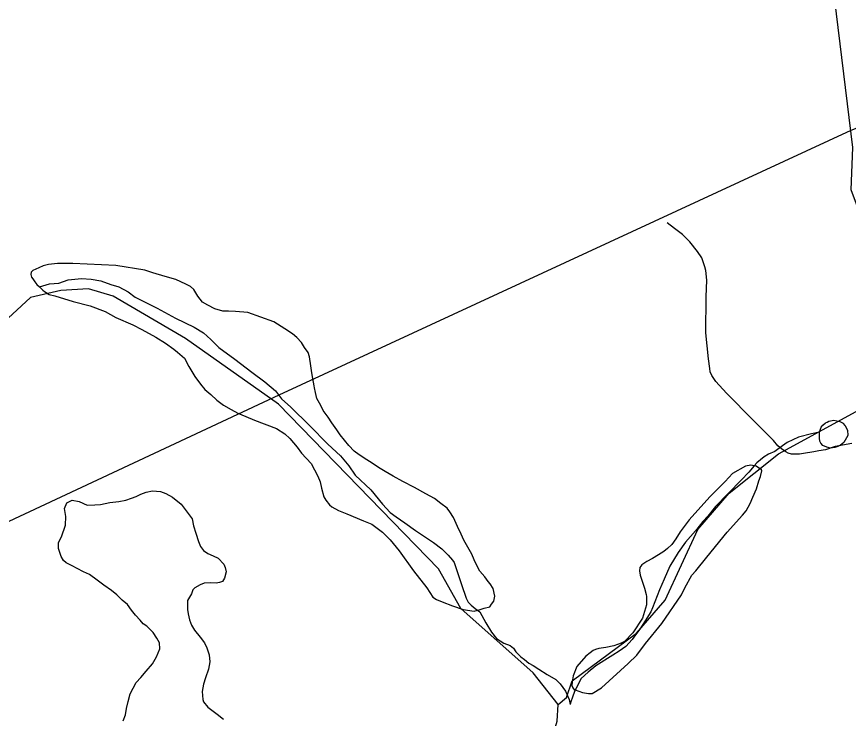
# Model space of a CAD drawing. Extents: x 2206922 to 2357709, y 510027 to 673830.
# Drawn here: x 2253143 to 2258161, y 587773 to 592005 of the extents above; entities that cross this region are included whole.
import ezdxf

# ---------------------------------------------------------------- set-up
doc = ezdxf.new("R2010")
doc.units = 0
for name, color, linetype in [('Exist Hydrographic Creek Single Shore', 7, 'Continuous'), ('Exist Hydrographic Misc Water Feature', 7, 'Continuous'), ('Exist Road Non-System Type 51', 7, 'Continuous'), ('Exist Utilities Electrical Transmission Line', 7, 'Continuous')]:
    doc.layers.add(name, color=color, linetype=linetype)

msp = doc.modelspace()

# ---------------------------------------------------------------- linework, layer by layer
at = {"layer": 'Exist Hydrographic Creek Single Shore'}
for points in [[(2256411.4, 587856.5), (2256260.5, 588046.5), (2255824.3, 588435.8), (2255688.4, 588674.6), (2254723.4, 589668.3), (2254161.3, 590063.4), (2253726.4, 590318.1), (2253576.3, 590363.9), (2253409.4, 590354.1), (2253227.3, 590311.9), (2253036.2, 590135.3)], [(2256250.4, 587239.9), (2256404.4, 587754.9), (2256411.4, 587856.5)]]:
    msp.add_lwpolyline(points, dxfattribs=at)
at = {"layer": 'Exist Hydrographic Misc Water Feature'}
for points in [[(2256411.4, 587856.5), (2256461.4, 587898.1), (2256494.4, 587999.2), (2256883.4, 588286.4), (2257056.5, 588486.3), (2257252.3, 588911.9), (2257442.4, 589131.1), (2257740.3, 589367.8), (2258296.4, 589671.4), (2258386.4, 589771.2), (2258493.5, 589956), (2258483.4, 590139.8), (2258177.3, 590959.4), (2258188.3, 591216.6), (2258045.3, 592385.6), (2257988.1, 592475.5), (2257930.9, 592581.8)], [(2255923.1, 588424.8), (2255933.4, 588427), (2255963.5, 588437), (2255997.6, 588445.3), (2256009.1, 588461.4), (2256022.8, 588479.6), (2256028.7, 588509.5), (2256018.5, 588555.3), (2256000, 588583.2), (2255988.4, 588599.1), (2255967.8, 588627), (2255937.7, 588660.7), (2255917.4, 588698.7), (2255903.1, 588728.4), (2255888.7, 588762.2), (2255858.3, 588819.9), (2255842.4, 588847.9), (2255826.2, 588883.5), (2255803.6, 588929.5), (2255779.4, 588983.5), (2255756.4, 589019.3), (2255740.4, 589040.8), (2255702.3, 589068.5), (2255664.2, 589098.1), (2255611.9, 589125.9), (2255543.6, 589165.4), (2255473.5, 589200.7), (2255414.8, 589234.3), (2255366.8, 589261.8), (2255326.9, 589285.6), (2255288.7, 589310.9), (2255256.1, 589332.9), (2255210.2, 589362.5), (2255180.2, 589384.4), (2255147.8, 589418.1), (2255121.8, 589449.6), (2255095.6, 589483.6), (2255075.1, 589513.5), (2255044.9, 589555.3), (2255022.6, 589589.1), (2254992.2, 589628.5), (2254977.9, 589660.3), (2254955.5, 589702.2), (2254947.5, 589738.3), (2254941.2, 589766), (2254939.3, 589778), (2254928.6, 589832), (2254922.3, 589869.8), (2254918.4, 589898), (2254909.4, 589953.7), (2254901.4, 589979.6), (2254879.2, 590009.3), (2254862.8, 590039.4), (2254834.7, 590069.2), (2254806.8, 590092.8), (2254762.3, 590122.6), (2254696.1, 590163.8), (2254537.8, 590220.6), (2254463.4, 590226.1), (2254421.5, 590227.6), (2254387.5, 590229.5), (2254339.5, 590243.1), (2254297.3, 590264.6), (2254265.3, 590282.3), (2254237, 590318.2), (2254212.4, 590360.1), (2254192.5, 590377.7), (2254164.6, 590391.6), (2254104.1, 590419), (2254040.2, 590438.3), (2253965.9, 590459.7), (2253917.5, 590475.5), (2253741.6, 590504), (2253481.8, 590516.1), (2253421.7, 590515.3), (2253389.9, 590515.3), (2253335.6, 590510.9), (2253303.6, 590502.4), (2253277.8, 590490.4), (2253241.9, 590473.9), (2253230.4, 590463.9), (2253228.1, 590450.1), (2253232.7, 590434), (2253240.9, 590423.8), (2253252.8, 590406.2), (2253264.9, 590390.2), (2253281, 590374.4)], [(2253281, 590374.4), (2253340.7, 590393), (2253397.1, 590397.4), (2253454.3, 590417.6), (2253534.3, 590424.6), (2253592.1, 590420.7), (2253650.6, 590411.5), (2253710.8, 590389.9), (2253760.7, 590376.3), (2253816.6, 590344.7), (2253859.1, 590313.2), (2253991.6, 590246.2), (2254102.1, 590186.9), (2254214.9, 590132.2), (2254270.8, 590098.6), (2254314.9, 590057.1), (2254363.1, 590009.3), (2254459.7, 589938.3), (2254562.4, 589861.2), (2254640.5, 589801.6), (2254705.1, 589748), (2254741.4, 589700.4), (2254797.8, 589648.9), (2254910.8, 589538.2), (2255021.9, 589427), (2255096.4, 589355.7), (2255146.8, 589296.2), (2255185.2, 589238.5), (2255279.9, 589151.2), (2255350.8, 589063.9), (2255397, 589014.4), (2255433.1, 588988.6), (2255485.4, 588952.8), (2255550.2, 588905.7), (2255658.4, 588834.2), (2255708.5, 588794.7), (2255720.6, 588783.1), (2255746.8, 588757.2), (2255772.8, 588727.3), (2255782.9, 588713.7), (2255795.4, 588675.7), (2255828.2, 588579.9), (2255855.1, 588498), (2255867.2, 588474.3), (2255885.2, 588454.5), (2255909.4, 588434.6), (2255923.1, 588424.8)], [(2253281, 590374.4), (2253301.1, 590354.7), (2253310.8, 590346.7), (2253339.3, 590328.7), (2253373.3, 590321.1), (2253483.8, 590287.8), (2253587.6, 590260.8), (2253677.8, 590225.7), (2253742.4, 590190), (2253844.5, 590147.1), (2253898.7, 590117.4), (2253982.9, 590072.2), (2254041.4, 590034.7), (2254091.6, 589999.1), (2254113.6, 589981.2), (2254156.2, 589945.6), (2254182.3, 589895.8), (2254218.8, 589834.3), (2254253.2, 589788.6), (2254279.4, 589756.7), (2254315.9, 589725.2), (2254351.8, 589691.4), (2254392, 589661.8), (2254438.4, 589636.2), (2254478.6, 589614.3), (2254526.7, 589592.9), (2254578.8, 589571.2), (2254711.1, 589520.5), (2254761.5, 589488.9), (2254791.7, 589461.3), (2254836.4, 589407.5), (2254862.2, 589371.6), (2254920.9, 589310.4), (2254961, 589232.5), (2254973.8, 589198.6), (2254981.8, 589160.9), (2254996.1, 589108.8), (2255008.6, 589089.1), (2255030.8, 589061.1), (2255044.9, 589049.2), (2255085.1, 589025.7), (2255134.9, 589006), (2255235.2, 588964.9), (2255285.6, 588943.2), (2255351.7, 588895.8), (2255396.4, 588850.2), (2255451.1, 588782.8), (2255537.4, 588663.5), (2255618.4, 588560.4), (2255654.7, 588502.7), (2255677.1, 588488.7), (2255710.9, 588475.1), (2255773.3, 588451.5), (2255837.4, 588430.1), (2255903.9, 588418.4), (2255923.1, 588424.8)], [(2257987.4, 589499), (2257997.5, 589529), (2258007.1, 589541), (2258023.1, 589555.2), (2258033.1, 589559.3), (2258043.2, 589565.6), (2258073.1, 589571.6), (2258110.8, 589563.9), (2258125.2, 589556)], [(2258125.2, 589556), (2258127.3, 589552.1), (2258141.6, 589536.1), (2258155.5, 589510.1), (2258157.4, 589478.2), (2258134.2, 589436.3), (2258114.1, 589419.9), (2258098.3, 589412.1), (2258078.7, 589405.7), (2258054.5, 589401.7), (2258032.1, 589407.4), (2258006.5, 589419), (2257996, 589433.2), (2257989.9, 589445), (2257987.8, 589462.8), (2257987.6, 589492.8), (2257987.4, 589499)], [(2257987.4, 589499), (2257939.8, 589488.7), (2257859.9, 589467.9), (2257792.4, 589435.5), (2257764.3, 589417), (2257716.9, 589382.8), (2257679, 589366.6), (2257653.2, 589350.2), (2257609.3, 589313.8), (2257593.7, 589296)], [(2257593.7, 589296), (2257573.4, 589299.8), (2257539.8, 589293.5), (2257461.7, 589248.9), (2257418.4, 589200.7), (2257325.1, 589109.7), (2257200.4, 588970.8), (2257147.1, 588898.5), (2257121.3, 588856.2), (2257095.6, 588821.9), (2257070, 588797.8), (2257047.9, 588779.7), (2257015.9, 588759.3), (2256980.4, 588737.1), (2256944.5, 588719), (2256914.6, 588698.8), (2256902.9, 588682.7), (2256901.2, 588662.6), (2256904.9, 588636.6), (2256932, 588558.7), (2256941.8, 588519.1), (2256944.1, 588507), (2256942.7, 588456.9), (2256919.1, 588376.9), (2256861.9, 588288.6), (2256810.6, 588235.9), (2256790.7, 588225.9), (2256746.6, 588209.4), (2256698.7, 588199.3), (2256656.6, 588194.6), (2256634.9, 588188.6), (2256621.1, 588182.6), (2256603.1, 588168.7), (2256577.5, 588148.2), (2256523.7, 588085.7), (2256500.4, 588029.6), (2256494.4, 587993.6), (2256493, 587971.6), (2256499.1, 587957.6), (2256509, 587943.6), (2256512.9, 587943.8)], [(2257593.7, 589296), (2257561.7, 589257.8), (2257514.1, 589209.4), (2257437, 589128.5), (2257359.7, 589050.1), (2257314.2, 588991.7), (2257284.3, 588959.4), (2257238.8, 588903.3), (2257179.3, 588834.8), (2257134.2, 588772.3), (2257084.8, 588690.1), (2257049.3, 588612), (2257021.8, 588547.6), (2256978.8, 588439.3), (2256968.9, 588415.3), (2256935.3, 588361.1), (2256903.9, 588310.7), (2256878.1, 588276.4), (2256856.5, 588248.4), (2256818.8, 588206.3), (2256778.8, 588177.9), (2256741.3, 588153.5), (2256637.8, 588088.8), (2256592.2, 588052.3), (2256548.6, 588012.2), (2256516.8, 587951.7), (2256512.9, 587943.8)], [(2256512.9, 587943.8), (2256557.2, 587928.2), (2256593.1, 587922.4), (2256615.2, 587922.7), (2256671.2, 587956.9), (2256833.8, 588104.3), (2256885, 588154.5), (2256936.7, 588225), (2257035.6, 588343.9), (2257153.9, 588518.7), (2257175.4, 588560.9), (2257217, 588637), (2257241, 588663.4), (2257308.3, 588745.7), (2257430.7, 588896.7), (2257521.7, 588997.3), (2257544.1, 589023.6), (2257569.3, 589067.6), (2257584.9, 589105.8), (2257606.4, 589156.1), (2257622, 589206.1), (2257631.8, 589232.2), (2257639.6, 589266.3), (2257637.8, 589272.3), (2257605.6, 589294.1), (2257593.7, 589296)], [(2254006.1, 588227.3), (2253989.9, 588257.3), (2253967.4, 588291.1), (2253943.4, 588314.6), (2253929.4, 588328.4), (2253907.1, 588342.4), (2253889, 588364.5), (2253860.7, 588396), (2253836.5, 588426), (2253812.3, 588459.6), (2253780.1, 588485.6), (2253748, 588517.2), (2253715.6, 588544.8), (2253669.4, 588576.5), (2253628.8, 588606.1), (2253583.1, 588639.8), (2253546.8, 588657.4), (2253508.5, 588677), (2253478.3, 588692.9), (2253442.6, 588710.4), (2253426.2, 588724.3), (2253411.9, 588748.3), (2253395.7, 588798.2), (2253395.3, 588834), (2253413.1, 588868.2), (2253438.5, 588938.5), (2253440.4, 588990.2), (2253431.8, 589038.2), (2253447.1, 589072.3), (2253479.1, 589088.5), (2253521.4, 589081), (2253569.6, 589059.5), (2253615.5, 589059.9), (2253649.5, 589062.1), (2253705.1, 589074.4), (2253759.2, 589080.8), (2253803.1, 589089.2), (2253837.2, 589101.5), (2253864.6, 589111.6), (2253892.7, 589124), (2253924.5, 589136.2), (2253962.4, 589144.7), (2254010.8, 589141), (2254044.5, 589129), (2254084.6, 589107.6), (2254135.1, 589063.9), (2254201.7, 588976.4), (2254210.1, 588934.5), (2254224.5, 588890.6), (2254240.9, 588839), (2254253, 588808.9), (2254271, 588785.1), (2254297.5, 588767.3), (2254329.7, 588753.5), (2254359.8, 588738), (2254394.3, 588702.4), (2254401.9, 588682.2), (2254408.2, 588656.5), (2254398.4, 588618.3), (2254385, 588598.4), (2254367, 588592.2), (2254347.1, 588587.9), (2254310.8, 588589.7), (2254275.1, 588587.3), (2254250.9, 588577.2), (2254219.4, 588560.9), (2254207.1, 588548.9), (2254197.6, 588522.8), (2254174.1, 588482.6), (2254174.3, 588428.6), (2254178.6, 588402.8), (2254186.6, 588366.7), (2254199.1, 588334.8), (2254217.1, 588304.9), (2254249.7, 588263.1), (2254277.8, 588227.7), (2254290.3, 588197.8), (2254304.5, 588155.9), (2254309, 588113.9), (2254301.2, 588070), (2254283.5, 588017.6), (2254271.7, 587979.6), (2254262.2, 587935.6), (2254266.5, 587887.5), (2254270.8, 587871.5), (2254296.9, 587839.9), (2254353.5, 587798.6), (2254391.8, 587768.8)], [(2255923.1, 588424.8), (2255937.7, 588414.9), (2255974.2, 588349), (2256008.4, 588291.6), (2256038.8, 588253.7), (2256083.1, 588226), (2256121.2, 588212.5), (2256141.1, 588196.6), (2256155.7, 588174.9), (2256171.9, 588157), (2256185.6, 588143.2), (2256207.8, 588127.3), (2256233.8, 588105.5), (2256260, 588091.8), (2256294.3, 588070), (2256344.3, 588036.5), (2256396.8, 588006.7), (2256422.7, 587981), (2256454.8, 587937.5), (2256477.6, 587887.5), (2256483.8, 587855.7)], [(2253786.1, 587758), (2253799.6, 587794), (2253807.2, 587831.8), (2253817.3, 587874.1), (2253828.7, 587919.8), (2253863.8, 587988.3), (2253893.5, 588018.7), (2253925.5, 588056.9), (2253963.1, 588101.2), (2253987, 588143.4), (2254008.2, 588191.2), (2254006.1, 588227.3)], [(2256512.9, 587943.8), (2256499.3, 587905.7), (2256485.4, 587865.6), (2256483.8, 587855.7)]]:
    msp.add_lwpolyline(points, dxfattribs=at)
at = {"layer": 'Exist Road Non-System Type 51'}
msp.add_lwpolyline([(2258181.5, 589429.9), (2258081.9, 589411.5), (2258024.3, 589393.2), (2257982.4, 589385.3), (2257953.6, 589380.1), (2257890.7, 589369.6), (2257867.2, 589367), (2257830.5, 589367), (2257817.4, 589367), (2257799.1, 589372.2), (2257783.4, 589380.1), (2257757.2, 589398.4), (2257736.2, 589416.8), (2257710, 589448.2), (2257649.8, 589508.5), (2257586.9, 589571.4), (2257427.1, 589733.9), (2257361.7, 589804.6), (2257338.1, 589841.3), (2257327.6, 589862.3), (2257325, 589883.3), (2257317.1, 589940.9), (2257301.4, 590098.2), (2257304, 590315.7), (2257306.7, 590415.3), (2257301.4, 590472.9), (2257296.2, 590496.5), (2257285.7, 590525.3), (2257276.4, 590551.2), (2257251.9, 590588.5), (2257204.5, 590645.9), (2257160, 590690.4), (2257112.8, 590727.1), (2257068.3, 590761.2)], dxfattribs=at)
at = {"layer": 'Exist Utilities Electrical Transmission Line'}
msp.add_lwpolyline([(2259140.2, 591693.5), (2258177.2, 591318.5), (2254725.7, 589721.2), (2250652.4, 587817.9)], dxfattribs=at)

doc.saveas('drawing.dxf')
